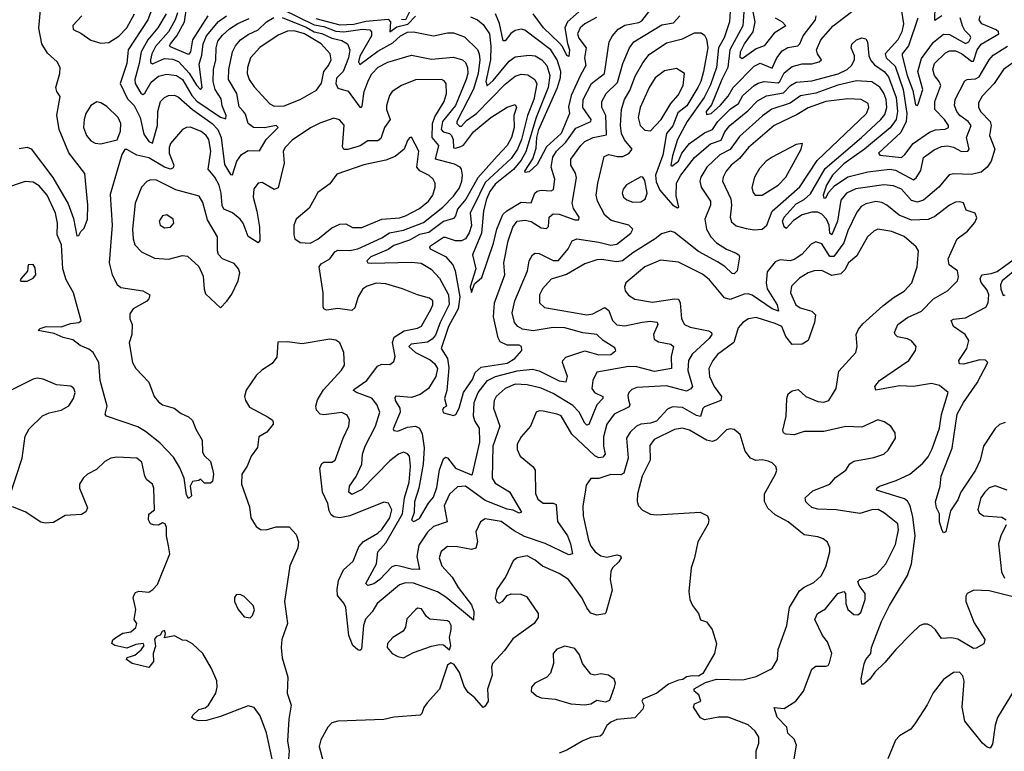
# Model space of a CAD drawing. Extents: x 1603745 to 1745082, y 385868 to 533966.
# Tile 536 of 646: x 1622708 to 1627650, y 507073 to 510746. Entities that reach past the tile are written whole.
import ezdxf

# ---------------------------------------------------------------- set-up
doc = ezdxf.new("R2010")
doc.units = 0

msp = doc.modelspace()

# ---------------------------------------------------------------- linework, layer by layer
at = {"layer": '0CON20XD'}
for points in [[(1626500.2, 510755), (1626534.6, 510735), (1626554.4, 510715), (1626495, 510678.2), (1626445, 510614), (1626405, 510600), (1626335, 510550), (1626325, 510556.2), (1626326.5, 510585), (1626345.9, 510625), (1626389.4, 510685), (1626399.9, 510735), (1626348.5, 510998.5)], [(1623385, 510834.4), (1623350.4, 510745), (1623251.8, 510595), (1623245.2, 510525), (1623211.3, 510425), (1623248.7, 510348.7), (1623283, 510315), (1623313.1, 510255), (1623331, 510171), (1623355, 510134.7), (1623374.4, 510125.6), (1623399.5, 510215), (1623400.5, 510285), (1623415, 510334.3), (1623435, 510355.4), (1623455, 510365.4), (1623485, 510366.1), (1623505, 510357.2), (1623574.5, 510294.5), (1623673.9, 510225), (1623702.3, 510195), (1623718.7, 510155), (1623735, 510019.4), (1623765, 509968.6), (1623775, 509966.2), (1623797.3, 510035), (1623821.2, 510068.8), (1623855, 510088.9), (1623912, 510088), (1623944.7, 510145), (1624005.4, 510205), (1623994.4, 510214.4), (1623937, 510203), (1623881.1, 510205), (1623854.7, 510225), (1623841.5, 510271.5), (1623830.8, 510285), (1623808.7, 510308.7), (1623797.5, 510375), (1623756.2, 510445), (1623757.7, 510495), (1623776.6, 510585), (1623790.6, 510615), (1623816.2, 510643.8), (1623855, 510672.1), (1623905, 510694.8), (1623946, 510735), (1623982.5, 510757.5)], [(1623652.7, 510765), (1623574.8, 510645), (1623565.2, 510585), (1623555, 510570.9), (1623465, 510609.7), (1623460, 510615), (1623464, 510625), (1623495.7, 510664.3), (1623535.1, 510734.9), (1623545.9, 510815)], [(1624675, 510806), (1624644.6, 510745.4), (1624625, 510746.2)], [(1625545, 510812.3), (1625457.6, 510735), (1625444, 510705), (1625457, 510627), (1625468.3, 510595), (1625465, 510561.2), (1625455, 510566.7), (1625431.9, 510611.9), (1625415, 510629.5), (1625337.4, 510705), (1625285.4, 510775)], [(1626276.3, 510815), (1626270.8, 510735), (1626243.9, 510655), (1626215.6, 510605), (1626206.3, 510506.3), (1626175, 510419.4), (1626144.2, 510355), (1626057.7, 510235), (1626010.3, 510145), (1625985, 510062.9), (1625975.7, 510015.7), (1625980.8, 510010.8), (1626014, 510035), (1626031.1, 510075), (1626069.7, 510125), (1626145, 510177.1), (1626185.9, 510194.1), (1626211.5, 510235), (1626275, 510297), (1626316.3, 510325), (1626337.1, 510365), (1626395, 510414.8), (1626415, 510427.6), (1626444.4, 510435.6), (1626515, 510429.5), (1626523.9, 510436.1), (1626545, 510478.6), (1626585, 510510.3), (1626635, 510523.8), (1626685, 510523.5), (1626721.4, 510535), (1626732.2, 510545), (1626712, 510575), (1626708.4, 510595), (1626730, 510645), (1626791.5, 510715), (1626884.1, 510785)], [(1627336.7, 510765), (1627301.1, 510741.1), (1627303.1, 510815)], [(1622705, 510098.6), (1622744.7, 510105.3), (1622765, 510096.8), (1622873.5, 509953.5), (1622951.4, 509821.4), (1622978.4, 509748.4), (1622995, 509660), (1623005, 509663.3), (1623015, 509683.3), (1623030.7, 509699.3), (1623048.6, 509745), (1623049.6, 509815), (1623034.5, 509974.5), (1622955, 510077.9), (1622906.1, 510195), (1622893.4, 510266.6), (1622910, 510360), (1622893.5, 510385), (1622889.1, 510405), (1622909.5, 510475), (1622910.6, 510505), (1622895.7, 510535), (1622847.7, 510577.7), (1622818.8, 510625), (1622803.7, 510703.7), (1622812.1, 510795)], [(1623019.4, 510765), (1622975, 510716.7), (1622976.4, 510696.4), (1623015, 510678), (1623065, 510642.9), (1623115, 510628.1)], [(1623115, 510628.1), (1623155, 510631.8), (1623205, 510662.7), (1623245.3, 510705), (1623283.6, 510775)], [(1623442.7, 510775), (1623400.2, 510705), (1623350.8, 510645), (1623316.5, 510585), (1623307.8, 510525), (1623286.1, 510445), (1623287.4, 510425), (1623315, 510376.2), (1623325, 510370), (1623335, 510376.4), (1623367.1, 510432.9), (1623405, 510461.6), (1623445, 510472), (1623495, 510466.4), (1623525, 510444.8), (1623572.2, 510365), (1623597.1, 510337.1), (1623715, 510256.1), (1623741.9, 510248.1), (1623744.7, 510265), (1623723.3, 510313.3), (1623718.4, 510348.4), (1623689, 510395), (1623679.3, 510435), (1623680, 510495), (1623692.6, 510545), (1623694.4, 510605), (1623702.6, 510637.4), (1623725, 510668.4), (1623760.7, 510699.3), (1623802.9, 510727.1), (1623859.1, 510750.9)], [(1623499.1, 510780.9), (1623488.8, 510745), (1623454.2, 510685), (1623389.3, 510610.7), (1623370.9, 510575), (1623363.7, 510545), (1623365, 510530), (1623375, 510524.3), (1623435, 510550.8), (1623475, 510547.4), (1623505, 510536.5), (1623557.7, 510477.7), (1623595, 510416.7), (1623615, 510394.6), (1623623.6, 510405), (1623608.1, 510521.9), (1623622.3, 510567.7), (1623628.5, 510625), (1623645.5, 510665), (1623705, 510736.3), (1623745.3, 510764.7)], [(1624025, 510799), (1624185, 510720.6), (1624235, 510711.9), (1624295, 510688.2), (1624335, 510684.3), (1624428.8, 510698.8), (1624466, 510695), (1624474.2, 510685), (1624473.9, 510665), (1624415, 510563.2), (1624407.9, 510535), (1624415, 510520.8), (1624505, 510587), (1624580.3, 510629.7), (1624619.4, 510665), (1624655, 510682.7), (1624685, 510684), (1624785.3, 510664.7), (1624855, 510680), (1624885, 510679.3), (1624940.4, 510660.4), (1625005, 510595.4), (1625014.5, 510574.5), (1625017.6, 510545), (1625009.8, 510475), (1624985, 510396.6), (1624902.5, 510235), (1624902.2, 510225), (1624915, 510211.8), (1624925, 510212), (1624951, 510239), (1625001.2, 510275), (1625145, 510421.8), (1625195, 510461.4), (1625225, 510472.5), (1625259.2, 510469.2), (1625293.8, 510445), (1625303.8, 510423.8), (1625288.1, 510345), (1625256.9, 510265), (1625226.2, 510145), (1625207.4, 510095), (1625175, 510048.9), (1625045, 509928.2), (1625015, 509870), (1624969.5, 509775), (1624975, 509712), (1624964.2, 509675.8), (1624945, 509645.4), (1624925, 509635.3), (1624895, 509635.6), (1624845, 509653.1), (1624835, 509651.6), (1624764.4, 509605), (1624768.1, 509595), (1624845, 509557.6), (1624882.5, 509515), (1624893.9, 509485), (1624917.6, 509355), (1624909.3, 509295), (1624859.6, 509205), (1624823.2, 509095), (1624855.1, 509045.1), (1624861.8, 508998.2), (1624851.3, 508885), (1624840, 508845), (1624850, 508805), (1624835, 508797.5), (1624830, 508785), (1624835, 508772.5), (1624885, 508759.2), (1624896.3, 508763.7), (1624914.2, 508795.8), (1624935.9, 508875), (1624980.3, 508940.3), (1624993.7, 508975), (1625025, 509002), (1625155, 509021.9), (1625193.9, 509045), (1625229.1, 509085), (1625226.7, 509105), (1625215, 509111.8), (1625155, 509112.7), (1625119.3, 509129.3), (1625109, 509149), (1625086.7, 509255), (1625090.7, 509325), (1625143.2, 509465), (1625138.8, 509525), (1625159.8, 509635), (1625182.4, 509705), (1625205.7, 509734.3), (1625245, 509739.5), (1625275, 509732.1), (1625325, 509700.2), (1625352.9, 509697.1), (1625361.9, 509708.1), (1625365.3, 509754.7), (1625385, 509770.9), (1625415, 509768.9), (1625495, 509741.8), (1625515, 509741.4), (1625515.9, 509755), (1625488, 509798), (1625480.7, 509825), (1625502.4, 509952.4), (1625497.8, 509975), (1625473.9, 510015), (1625474.1, 510045), (1625523.7, 510115), (1625545, 510134.7), (1625586.2, 510153.8), (1625652.9, 510167.1), (1625649.6, 510265), (1625630, 510305), (1625630.3, 510335), (1625651.2, 510375), (1625708.8, 510431.2), (1625735.2, 510525), (1625769.2, 510605), (1625790.4, 510635), (1625930.5, 510719.5), (1625989.4, 510730.6), (1626021.1, 510765)], [(1624025, 510757), (1624145, 510708.9), (1624185, 510685.1), (1624225, 510677.1), (1624275, 510652.4), (1624325, 510642), (1624353.1, 510625), (1624364.1, 510595), (1624358.5, 510555), (1624332.1, 510485), (1624297.3, 510452.7), (1624295.1, 510425.1), (1624305, 510402.5), (1624356.6, 510386.6), (1624415, 510306.5), (1624424.2, 510305.8), (1624427.4, 510312.6), (1624436.9, 510385), (1624457.9, 510442.1), (1624476.1, 510473.9), (1624506.7, 510506.7), (1624555, 510532.5), (1624675, 510568), (1624775, 510547.4), (1624885, 510558.2), (1624930.4, 510545), (1624945, 510530.4), (1624955.6, 510505), (1624956.7, 510475), (1624949.6, 510445), (1624895.1, 510315), (1624829.6, 510235), (1624822.7, 510195), (1624833.1, 510183.1), (1624864.6, 510174.6), (1624876, 510165), (1624883.9, 510145), (1624885, 510103.2), (1624895, 510100.4), (1624921.4, 510108.6), (1624935, 510116.3), (1624985, 510183.5), (1625072.7, 510255), (1625155, 510306.1), (1625195, 510320), (1625201.5, 510305), (1625188.4, 510265), (1625190.2, 510205), (1625177.1, 510155), (1625155, 510113.6), (1625105, 510061.5), (1625007.8, 509952.2), (1624948, 509845), (1624904.8, 509795), (1624895, 509761.1), (1624885, 509748.4), (1624835, 509732.7), (1624761.7, 509678.3), (1624715, 509666.8), (1624665, 509638.6), (1624585, 509612.4), (1624557.3, 509592.7), (1624470.9, 509555), (1624450.6, 509535), (1624455.7, 509525.7), (1624473.6, 509523.6), (1624675, 509528.1), (1624722.9, 509522.9), (1624773.9, 509493.9), (1624815, 509447.9), (1624860.9, 509365), (1624863.1, 509316.9), (1624817.8, 509225), (1624795, 509162.5), (1624778.5, 509141.5), (1624755, 509127.8), (1624673.4, 509116.6), (1624661.1, 509105), (1624694.1, 509075), (1624768.2, 509038.2), (1624790.6, 509020.6), (1624804.8, 508995), (1624795.8, 508955), (1624759.3, 508895), (1624717.9, 508865), (1624675, 508849.3), (1624595, 508855.3), (1624590, 508850), (1624591.8, 508835), (1624615.8, 508795.8), (1624617.5, 508775), (1624582, 508692), (1624585, 508682.9), (1624605, 508680.7), (1624655, 508699.6), (1624695, 508704.7), (1624715.2, 508695.2), (1624727.2, 508667.2), (1624737.2, 508597.2), (1624732.8, 508515), (1624710.9, 508395), (1624690.2, 508325), (1624688.2, 508271.8), (1624675, 508233.3), (1624686.1, 508226.1), (1624715, 508241.9), (1624760.6, 508319.4), (1624785, 508349.2), (1624801.9, 508398.1), (1624815, 508485.6), (1624835, 508541.2), (1624845, 508550), (1624855, 508546), (1624895, 508494.3), (1624975, 508461.5), (1624980, 508465), (1625017.2, 508625), (1625016, 508695), (1624992.2, 508732.2), (1624985.6, 508755), (1624989.6, 508825), (1625008.3, 508875), (1625055.7, 508934.3), (1625095.8, 508954.2), (1625205, 508983.1), (1625282.1, 508992.1), (1625315, 508983.9), (1625415, 508933.1), (1625451.4, 508928.6), (1625457.8, 508955), (1625433.3, 509025), (1625434.7, 509035.3), (1625449, 509051), (1625545, 509083), (1625615, 509063), (1625675, 509064.8), (1625700, 509085), (1625695, 509099.2), (1625636.1, 509136.1), (1625605, 509165.3), (1625535, 509173.6), (1625445, 509199.6), (1625385, 509201.5), (1625285, 509183.7), (1625231.8, 509191.8), (1625207.9, 509205), (1625191.6, 509225), (1625180.6, 509275), (1625193.1, 509335), (1625256.5, 509485), (1625265.4, 509535), (1625281.1, 509565), (1625295, 509573.1), (1625315, 509572.7), (1625385, 509537.7), (1625412.3, 509537.7), (1625461.6, 509595), (1625480.9, 509635), (1625504.3, 509645.7), (1625615, 509629.8), (1625675, 509613.8), (1625705, 509619.3), (1625775.5, 509675), (1625786.1, 509695), (1625765, 509713.6), (1625677.6, 509737.6)], [(1624195, 510752.3), (1624315, 510719.4), (1624385, 510723.9), (1624445, 510739.1), (1624557.8, 510747.8), (1624569.3, 510735), (1624565, 510684.8), (1624600.7, 510709.3), (1624656.2, 510723.8), (1624695, 510763.8)], [(1624970.6, 510760.6), (1625005, 510745.2), (1625035, 510721.3), (1625065.4, 510675.4), (1625073.3, 510613.3), (1625070.2, 510545), (1625047.8, 510435), (1625054.2, 510414.2), (1625085, 510441), (1625165, 510538.2), (1625195, 510559.7), (1625265, 510568), (1625295, 510563.9), (1625328, 510545), (1625354.3, 510515), (1625369.5, 510465), (1625360.8, 510405), (1625299.6, 510255), (1625248.2, 510081.8), (1625225, 510040.5), (1625186.3, 509993.7), (1625095, 509919.8), (1625067.4, 509882.6), (1625051.1, 509845), (1625035.6, 509785.6), (1625025.3, 509674.7), (1624981.5, 509565), (1624997.5, 509495), (1624968.5, 509405), (1624975, 509376), (1624990.2, 509419.8), (1625027.8, 509452.2), (1625086.6, 509623.4), (1625102.3, 509695), (1625132.8, 509767.2), (1625153.6, 509786.4), (1625225, 509830), (1625275, 509827.1), (1625294.2, 509875), (1625305.6, 509884.4), (1625325, 509890), (1625375, 509886.1), (1625386.7, 509893.3), (1625394.8, 509945), (1625375.9, 510005), (1625384.5, 510055), (1625402.1, 510085), (1625448.8, 510131.2), (1625499.4, 510200.6), (1625575.3, 510235), (1625577.1, 510245), (1625534, 510305), (1625537, 510345), (1625577.9, 510425), (1625642.7, 510475), (1625666.5, 510635), (1625682.7, 510665), (1625712.1, 510697.9), (1625745, 510718.1), (1625815, 510731), (1625830.3, 510739.7), (1625866, 510785)], [(1625603.4, 510756.6), (1625545, 510725.6), (1625520.5, 510705), (1625508.2, 510675), (1625515, 510652.9), (1625551.4, 510605), (1625543, 510555), (1625550.2, 510515), (1625522.1, 510467.9), (1625476.1, 510365), (1625461.8, 510308.2), (1625467.3, 510275), (1625425.2, 510175), (1625352, 510108), (1625305, 510019.5), (1625265, 509982.5), (1625245, 509978.8), (1625243.3, 509985), (1625282.8, 510047.2), (1625299.8, 510100.2), (1625303.1, 510155), (1625314.1, 510195), (1625407.4, 510405), (1625422.6, 510455), (1625424.1, 510485), (1625405.1, 510545), (1625374.1, 510595), (1625243, 510693), (1625225, 510698.4), (1625195, 510691.1), (1625173.8, 510676.2), (1625145, 510640.4), (1625135, 510639.4), (1625116, 510726), (1625096.9, 510775)], [(1626342.8, 510785), (1626337.3, 510715), (1626272.7, 510595), (1626263, 510505), (1626232.1, 510445), (1626181.3, 510318.7), (1626154.3, 510285), (1626155, 510270.6), (1626178.2, 510275), (1626225, 510316.6), (1626265, 510361.4), (1626289.5, 510405), (1626395, 510513), (1626425, 510526.9), (1626485, 510502.1), (1626508, 510555), (1626535, 510589.3), (1626563.7, 510606.3), (1626613.3, 510615), (1626623.8, 510625), (1626641.3, 510665), (1626701.8, 510745), (1626706.5, 510765)], [(1627135, 510788.6), (1627145.2, 510725), (1627136.2, 510685), (1627115.1, 510644.9), (1627051.7, 510575), (1627057.7, 510555), (1627102, 510512), (1627143.3, 510395), (1627161.5, 510275), (1627157.8, 510235), (1627131, 510179), (1627018.6, 510075), (1627025.7, 510065.7), (1627135, 510054.7), (1627151.6, 510068.4), (1627192.4, 510125), (1627275, 510180.4), (1627305, 510193.5), (1627354, 510196), (1627370, 510205), (1627369.6, 510215), (1627350.2, 510245), (1627302.3, 510295), (1627301.9, 510335), (1627331.1, 510415), (1627324.2, 510435), (1627300, 510465), (1627292.4, 510495), (1627300.5, 510525), (1627355, 510580), (1627375, 510589.8), (1627405, 510589.6), (1627435, 510575.8), (1627485, 510537.4), (1627495, 510538.2), (1627515, 510593.9), (1627535, 510623.2), (1627622.9, 510675), (1627621.1, 510685), (1627609.4, 510695), (1627537.1, 510725), (1627524.7, 510745), (1627528.7, 510765)], [(1627216.3, 510753.7), (1627169.5, 510615), (1627138.4, 510575), (1627137.3, 510565), (1627162.5, 510465), (1627190.5, 510390.5), (1627205, 510318.6), (1627215, 510315.7), (1627218.4, 510321.6), (1627241.9, 510395), (1627216.8, 510485), (1627235, 510551.2), (1627295, 510633.2), (1627345, 510673), (1627375, 510672), (1627455, 510626.8), (1627472.3, 510635), (1627481.9, 510655), (1627479.4, 510665), (1627452.1, 510692.1), (1627440, 510715), (1627428.9, 510755)], [(1623985, 510311.2), (1624035, 510312.9), (1624115.2, 510344.8), (1624198.1, 510391.9), (1624222.1, 510427.9), (1624234.8, 510485), (1624258.4, 510515), (1624271.1, 510545), (1624265.3, 510575), (1624220.7, 510625), (1624137.4, 510675), (1624085, 510689.8), (1624051.9, 510688.1), (1624005, 510667.5), (1623913.1, 510606.9), (1623866.4, 510553.6), (1623851.2, 510505), (1623849.7, 510475), (1623858.8, 510445), (1623885, 510408.5), (1623963.5, 510323.5), (1623985, 510311.2)], [(1625677.6, 509737.6), (1625645, 509764.4), (1625607.5, 509835), (1625601.6, 509865), (1625609.3, 509925), (1625641.5, 510058.5), (1625665, 510068.8), (1625708.3, 510058.3), (1625735, 510058.8), (1625765, 510074.2), (1625782.2, 510095), (1625743.3, 510143.3), (1625729, 510175), (1625723.2, 510215), (1625728.1, 510295), (1625744.2, 510345), (1625769.9, 510390.1), (1625797.7, 510462.3), (1625835, 510528.8), (1625868.2, 510571.8), (1625955, 510630.3), (1626035, 510649.2), (1626095, 510680.4), (1626129.4, 510679.4), (1626145, 510667.5), (1626155, 510648), (1626161.3, 510605), (1626139.7, 510485), (1626126.4, 510435), (1626111.4, 510405), (1626056.1, 510313.9), (1626011.5, 510278.5), (1625986.4, 510213.6), (1625953.8, 510175), (1625935.9, 510065), (1625899.6, 509965), (1625901.9, 509931.9), (1625920.4, 509890.4), (1625985, 509816.2), (1626009.4, 509800.6), (1626015.7, 509805), (1626002.4, 509862.4), (1626005.2, 509925), (1626026.5, 509965), (1626095, 510054.2), (1626175, 510122.9), (1626228.7, 510141.3), (1626247, 510183), (1626273.3, 510215), (1626362.3, 510287.7), (1626411, 510339), (1626457.1, 510362.9), (1626541.6, 510378.4), (1626576.8, 510415), (1626605, 510432), (1626685, 510439), (1626816.4, 510473.6), (1626861.1, 510495), (1626882.7, 510515), (1626898.2, 510545), (1626898.1, 510565), (1626881.4, 510605), (1626885, 510623.3), (1626908.8, 510645), (1626935, 510654.2), (1626955, 510648.8), (1626964, 510635), (1626970.9, 510565), (1626980.6, 510540.6), (1626999.3, 510519.3), (1627047.6, 510485), (1627068.3, 510458.3), (1627107, 510355), (1627113.9, 510285), (1627107.3, 510245), (1627076.7, 510203.3), (1626948.9, 510095), (1626845, 510022.9), (1626787.5, 509965), (1626757.3, 509915), (1626741.2, 509865), (1626745, 509849.4), (1626755, 509851.4), (1626769.4, 509880.6), (1626798.2, 509911.8), (1626865, 509957.4), (1626965, 509982.8), (1627075, 509995.9), (1627105, 509990), (1627195, 509942.7), (1627208.5, 509951.5), (1627231.7, 509988.3), (1627245.6, 510054.4), (1627297.9, 510092.1), (1627335, 510109.3), (1627365, 510113.1), (1627395, 510105.5), (1627435, 510084.4), (1627467.5, 510085), (1627474.7, 510095.3), (1627461.1, 510155), (1627484.3, 510215), (1627468.2, 510235), (1627426.5, 510265), (1627411.8, 510285), (1627401.2, 510315), (1627404.1, 510345.9), (1627451.5, 510438.5), (1627464.6, 510445.4), (1627505, 510449), (1627525, 510458.8), (1627573.7, 510545), (1627595, 510568.4), (1627666.5, 510613.5)], [(1627705, 510537.9), (1627646.3, 510495), (1627599.5, 510425), (1627539, 510361), (1627521.4, 510328.6), (1627521.2, 510305), (1627532.4, 510282.4), (1627580, 510235), (1627584.1, 510215), (1627576.2, 510165), (1627602.9, 510095), (1627585, 510035.5), (1627563.8, 510005), (1627535, 509980), (1627485, 509968), (1627395, 509971.2), (1627373.3, 509966.7), (1627321.5, 509905), (1627245, 509839.6), (1627215, 509830.3), (1627185, 509838.4), (1627134.6, 509894.6), (1627095, 509912.5), (1627045, 509917.3), (1626905, 509896.5), (1626858.8, 509875), (1626829.9, 509840.1), (1626812.5, 509735), (1626785, 509665.6), (1626774.4, 509675), (1626770.7, 509715), (1626757.6, 509745), (1626735, 509770.2), (1626715, 509780.2), (1626685, 509779.6), (1626635, 509766.3), (1626592.2, 509737.8), (1626555, 509696.9), (1626545, 509705.6), (1626537.1, 509735), (1626545.3, 509755), (1626605, 509821.6), (1626645, 509844), (1626677.8, 509872.2), (1626751.5, 509998.5), (1626933.9, 510155), (1627031.4, 510245), (1627050.1, 510269.9), (1627060.5, 510305), (1627057.2, 510345), (1627046.4, 510376.4), (1627025, 510406.9), (1626985, 510433.8), (1626908.6, 510438.6), (1626815, 510417.4), (1626705, 510377.5), (1626627, 510363), (1626575, 510326.2), (1626483.8, 510296.2), (1626437, 510263), (1626320.7, 510159.3), (1626275, 510094), (1626222.7, 510067.3), (1626156.8, 510005), (1626127.6, 509955), (1626122.5, 509935), (1626129.2, 509905), (1626174.7, 509834.7), (1626174.7, 509815), (1626147.8, 509745), (1626155.3, 509695), (1626177.8, 509655), (1626205, 509625.9), (1626255, 509593.4), (1626305, 509574.5), (1626318.1, 509565), (1626320.9, 509555), (1626309.2, 509485), (1626295, 509470.6), (1626285, 509471.1), (1626247.1, 509507.1), (1626210.2, 509530.2), (1626115, 509581.7), (1625995, 509677.1), (1625975, 509684.4), (1625928.7, 509671.3), (1625897.9, 509645), (1625785.4, 509575), (1625734.2, 509535.8), (1625705, 509530), (1625628.1, 509541.9), (1625605, 509540.3), (1625545, 509520.3), (1625453, 509467), (1625375, 509442.5), (1625332.3, 509395), (1625316.7, 509365), (1625316.5, 509325), (1625341.3, 509301.3), (1625555, 509264.1), (1625585, 509268.7), (1625645, 509301.1), (1625665, 509285.5), (1625683.3, 509235), (1625705, 509213.6), (1625745, 509208.4), (1625833.1, 509226.9), (1625872.8, 509232.8), (1625907.3, 509227.3), (1625910.9, 509215), (1625888.7, 509165), (1625892.6, 509142.6), (1625915, 509128.7), (1625977, 509117), (1625990, 509105), (1625977.7, 509055), (1625980, 508995), (1625895, 508979), (1625805, 509002.6), (1625765.6, 509004.4), (1625605, 508976.9), (1625584.5, 508935), (1625579.1, 508895), (1625593.5, 508875), (1625634.5, 508855), (1625634.6, 508845), (1625605, 508811.8), (1625565, 508714.2), (1625555, 508710.8), (1625545, 508721.1), (1625515.6, 508775), (1625485, 508810), (1625385, 508870.2), (1625325, 508895.6), (1625255, 508913.3), (1625195, 508916), (1625145, 508894.7), (1625099.6, 508855), (1625088.9, 508835), (1625085.4, 508795), (1625117.7, 508705), (1625083.2, 508605), (1625079.3, 508445), (1625095, 508419.6), (1625165.8, 508375.8), (1625226.6, 508273.4), (1625215, 508268.1), (1625185, 508283.6), (1625155, 508288.6), (1625045, 508331.6), (1624945, 508404.7), (1624905, 508401.1), (1624865, 508364.6), (1624839.2, 508305), (1624853.3, 508225), (1624785, 508202.4), (1624755, 508172.7), (1624711.7, 508108.3), (1624700.7, 508050.7), (1624714.2, 507985.8), (1624673.1, 507986.9), (1624615, 508002.1), (1624595, 508005.6), (1624575, 507998.8), (1624515, 507936.5), (1624485, 507914.7), (1624455, 507906), (1624446, 507915), (1624498.1, 508015), (1624506.1, 508075), (1624545, 508120.4), (1624629.3, 508265), (1624638.7, 508345), (1624662.6, 508425), (1624670, 508505), (1624664.4, 508555), (1624655, 508566.9), (1624635, 508574.4), (1624609.2, 508565), (1624565, 508530.8), (1624425, 508387.2), (1624375, 508363.1), (1624359.5, 508375), (1624363.1, 508405), (1624396.7, 508453.3), (1624424.8, 508515), (1624428.3, 508565), (1624441.1, 508605), (1624494.3, 508705), (1624515.4, 508775), (1624501.2, 508815), (1624475, 508846.1), (1624398, 508875), (1624383.1, 508885), (1624385, 508890), (1624449.7, 508935), (1624503, 509007), (1624525, 509016), (1624565, 509015.6), (1624585, 509030), (1624593.2, 509055), (1624578.7, 509125), (1624587.9, 509152.1), (1624636.8, 509183.2), (1624705, 509197.6), (1624725, 509207.3), (1624774, 509295), (1624781.8, 509315), (1624780.9, 509335), (1624765, 509348.5), (1624704, 509364), (1624630, 509395), (1624545, 509420), (1624496.9, 509423.1), (1624451.1, 509408.9), (1624430, 509395), (1624406.2, 509355), (1624390, 509300), (1624375, 509285.5), (1624305, 509295.3), (1624247.8, 509287.8), (1624234.6, 509294.6), (1624230.5, 509305), (1624230.9, 509375), (1624210.3, 509505), (1624220.5, 509519.5), (1624264.3, 509545.7), (1624289.5, 509580.5), (1624305, 509588.4), (1624365, 509587.4), (1624405.6, 509595), (1624525, 509651.3), (1624563.4, 509676.6), (1624635, 509689.1), (1624735, 509728.1), (1624831.2, 509805), (1624885, 509859.4), (1624915, 509902.1), (1624927.6, 509935), (1624930, 509965), (1624925.6, 509995), (1624918.1, 510005), (1624889.8, 510019.8), (1624795.3, 510045.3), (1624811, 510115), (1624777.6, 510155), (1624780.3, 510225), (1624791.1, 510258.9), (1624839.2, 510335), (1624850.5, 510375), (1624847.9, 510425), (1624839.1, 510439.1), (1624825, 510446.2)], [(1625875, 510187.8), (1625928.1, 510245), (1625975.6, 510324.4), (1626012.9, 510367.1), (1626038.2, 510415), (1626045.4, 510475.4), (1626005, 510500), (1625945, 510489.6), (1625896.9, 510453.1), (1625867.6, 510405), (1625822.6, 510305), (1625812.4, 510255), (1625822.5, 510215), (1625845, 510191.1), (1625875, 510187.8)], [(1624825, 510446.2), (1624695, 510444), (1624624.8, 510415.2), (1624578.2, 510385), (1624563.8, 510365), (1624548.9, 510315), (1624549.7, 510295), (1624567.3, 510245), (1624539.2, 510205), (1624520.5, 510149.5), (1624505, 510137.1), (1624455, 510137.1), (1624417.5, 510112.5), (1624355, 510094.4), (1624334, 510094), (1624327.3, 510107.3), (1624335.9, 510215.9), (1624312.6, 510242.6), (1624285, 510251.1), (1624215, 510226.4), (1624167.7, 510202.3), (1624075, 510140.9), (1624040, 510105), (1624029.6, 510085), (1624034.7, 510025), (1624005, 509902), (1623985, 509893.3), (1623925, 509929.1), (1623905, 509924.4), (1623882.8, 509897.2), (1623878.9, 509855), (1623898.7, 509785), (1623910.8, 509705), (1623912.7, 509637.3), (1623905, 509626), (1623855, 509658.1), (1623828.9, 509725), (1623814.1, 509744.1), (1623775, 509776.8), (1623732.7, 509795), (1623723.5, 509813.5), (1623719, 509875), (1623708.1, 509915), (1623686.8, 509955), (1623653.8, 509995), (1623666.8, 510085), (1623656.9, 510145), (1623644.1, 510165), (1623618.8, 510185), (1623564.6, 510205.4), (1623545, 510204.6), (1623525, 510194.5), (1623465.2, 510124.8), (1623458.1, 510105), (1623457.7, 510075), (1623480.9, 510015), (1623477.3, 510002.7), (1623465, 509995.3), (1623435, 510004.8), (1623355, 510053), (1623295.8, 510065.8), (1623245, 510093.8), (1623235, 510093.3), (1623220.7, 510069.3), (1623162.4, 509867.6), (1623171.9, 509715), (1623156.8, 509525), (1623171.8, 509465), (1623197.3, 509417.3), (1623215, 509400.9), (1623325, 509384.3), (1623360, 509365), (1623355.8, 509345), (1623346.4, 509333.6), (1623277.5, 509295), (1623260, 509270), (1623260, 509245), (1623271.9, 509215), (1623270.5, 509165), (1623256.4, 509123.6), (1623273.2, 509025), (1623290.8, 508995), (1623355, 508925.6), (1623382, 508855), (1623405, 508827.1), (1623425, 508812.3), (1623483.8, 508795), (1623518.8, 508768.8), (1623555, 508752), (1623575, 508733.8), (1623591.1, 508691.1), (1623624, 508635), (1623626, 508575), (1623635.9, 508555.9), (1623665, 508527.5), (1623675, 508490), (1623680, 508465), (1623675, 508427.5), (1623665, 508420), (1623635, 508420), (1623615, 508440), (1623607, 508433), (1623575, 508427.5), (1623563.3, 508405), (1623570, 508355), (1623555, 508342.5), (1623545, 508360), (1623532.5, 508445), (1623510.3, 508500.3), (1623480.3, 508550.3), (1623411.2, 508621.2), (1623338.9, 508678.9), (1623301.3, 508701.3), (1623142.5, 508755), (1623136.7, 508765), (1623146.9, 508805), (1623111.6, 508935), (1623104.3, 509025), (1623076.8, 509075), (1623055, 509091.5), (1623010.9, 509110.9), (1622975, 509139.6), (1622925, 509150.5), (1622881.2, 509171.2), (1622800, 509185), (1622810, 509195), (1622840, 509205), (1622915, 509203.8), (1622965, 509220.5), (1623004.4, 509225.6), (1623015.5, 509234.5), (1622977.1, 509375), (1622940.6, 509440.6), (1622924.3, 509495), (1622916.9, 509615), (1622896.2, 509665), (1622896.9, 509725), (1622886.9, 509775), (1622845, 509864.4), (1622805, 509912.1), (1622775, 509930), (1622735, 509933.8), (1622621.9, 509895)], [(1623115, 510123.3), (1623196.6, 510143.4), (1623213.7, 510186.3), (1623215.6, 510225), (1623202.2, 510255), (1623145, 510309.2), (1623115, 510329.2), (1623095, 510332.9), (1623064.6, 510315.4), (1623039.5, 510275), (1623030.4, 510245), (1623028.2, 510205), (1623042.7, 510165), (1623065, 510136.9), (1623085.9, 510125.9), (1623115, 510123.3)], [(1626395, 509690.4), (1626435, 509693.8), (1626458.5, 509715), (1626484.7, 509785.3), (1626623.8, 509906.2), (1626710.8, 510039.2), (1626957.8, 510275), (1626970.9, 510305), (1626967.7, 510325), (1626931.2, 510345), (1626865, 510349.2), (1626755.2, 510335.2), (1626665, 510303.2), (1626610.8, 510269.2), (1626495.3, 510215), (1626365.6, 510104.4), (1626321.4, 510048.6), (1626278.8, 510015), (1626254.7, 509985), (1626238.4, 509955), (1626236, 509935), (1626276.8, 509846.8), (1626280.5, 509815), (1626274, 509755), (1626280.5, 509730.5), (1626305, 509711.1), (1626355, 509697.5), (1626395, 509690.4)], [(1624165, 509623.8), (1624205, 509643.8), (1624275, 509700.8), (1624315, 509719.6), (1624345, 509720.3), (1624377.6, 509702.4), (1624425, 509702.5), (1624525.2, 509744.8), (1624615, 509750.5), (1624645, 509761.3), (1624715, 509797.6), (1624760.3, 509835), (1624782, 509865), (1624792.7, 509905), (1624792.9, 509925), (1624783.2, 509945), (1624762.9, 509962.9), (1624716.7, 509986.7), (1624701.9, 510005), (1624710.8, 510085), (1624675, 510156), (1624665, 510153.3), (1624655, 510140), (1624638.1, 510095), (1624591.7, 510058.3), (1624545, 510040), (1624435, 510016.7), (1624300.4, 509969.6), (1624265, 509922.5), (1624205, 509878.1), (1624186.5, 509845), (1624160.2, 509799.8), (1624095.7, 509745), (1624084.4, 509715), (1624082.9, 509665), (1624088.8, 509645), (1624115, 509627.5), (1624165, 509623.8)], [(1626435, 509864.6), (1626515, 509914.6), (1626552.9, 509955), (1626631.4, 510095), (1626637.5, 510125), (1626605, 510120), (1626485, 510056.4), (1626454.4, 510035), (1626421.9, 509998.1), (1626395.6, 509955), (1626383.6, 509903.6), (1626388.9, 509878.9), (1626400, 509865), (1626435, 509864.6)], [(1623715, 509300), (1623747.9, 509332.1), (1623772.1, 509367.9), (1623804.2, 509435), (1623812, 509475), (1623806, 509495), (1623785, 509521.2), (1623725.5, 509545.5), (1623705, 509566.7), (1623700, 509585), (1623700.8, 509655), (1623650.7, 509740.7), (1623627.4, 509827.4), (1623609.2, 509859.2), (1623491.5, 509891.5), (1623395, 509939.7), (1623365, 509942.5), (1623345, 509933.8), (1623318.5, 509905), (1623287.8, 509825), (1623274.2, 509694.2), (1623276.4, 509646.4), (1623286.3, 509616.3), (1623319.7, 509579.7), (1623385, 509549.3), (1623455, 509543.4), (1623525, 509562.3), (1623549.3, 509559.3), (1623606.4, 509506.4), (1623628.3, 509458.3), (1623633, 509393), (1623640.3, 509370.3), (1623715, 509300)], [(1625785, 509830.4), (1625825, 509831.8), (1625847.3, 509845), (1625858.1, 509875), (1625845, 509939.2), (1625835, 509955.6), (1625825, 509957.5), (1625753, 509917), (1625736.9, 509895), (1625731.8, 509875), (1625738.5, 509855), (1625755, 509841.5), (1625785, 509830.4)], [(1627695, 507848.1), (1627575, 507878.6), (1627497.2, 507882.8), (1627463.8, 507865), (1627457.5, 507852.5), (1627458.1, 507825), (1627498.3, 507718.3), (1627553.1, 507635), (1627547.6, 507612.4), (1627509.5, 507590.5), (1627495, 507589.2), (1627417, 507637), (1627385, 507642.2), (1627335, 507639.2), (1627305, 507683.1), (1627285, 507701.5), (1627265, 507711.5), (1627245, 507711.5), (1627225, 507702.5), (1627183.8, 507665), (1627105.4, 507585), (1627051.2, 507518.8), (1626999.8, 507470.2), (1626975, 507436), (1626945, 507410), (1626935, 507410), (1626932.3, 507437.7), (1626947.7, 507512.3), (1626955.9, 507534.1), (1626980, 507565), (1626984.2, 507595), (1627034.3, 507725), (1627074.8, 507805.2), (1627164, 507956), (1627184.8, 508015.2), (1627202.7, 508155), (1627191, 508251), (1627177.5, 508305), (1627165, 508328.8), (1627150.2, 508340.2), (1627008, 508385), (1627010.8, 508395), (1627024, 508405), (1627106.9, 508433.1), (1627175.4, 508465), (1627241, 508519), (1627268.3, 508551.7), (1627289, 508591), (1627324.5, 508695), (1627335.5, 508764.5), (1627368.9, 508875), (1627325, 508910), (1627285, 508920.4), (1627195, 508904.7), (1627125, 508908.6), (1627005.7, 508885.7), (1627000.5, 508905), (1627024.5, 508935), (1627171.1, 509035), (1627204.3, 509085), (1627207.5, 509105), (1627185, 509134.2), (1627164.5, 509144.5), (1627115, 509154.6), (1627101.9, 509165), (1627100, 509175), (1627116.2, 509215), (1627165, 509251.6), (1627235, 509283.2), (1627294.6, 509345), (1627364.6, 509385), (1627415, 509434.3), (1627421.1, 509455), (1627415.4, 509485), (1627374.4, 509515), (1627369.2, 509545), (1627414.5, 509645), (1627465.8, 509685), (1627501.7, 509728.3), (1627511.7, 509751.7), (1627504.2, 509774.2), (1627459.7, 509789.7), (1627446.2, 509826.2), (1627425, 509831.5), (1627405, 509829.1), (1627375.8, 509815), (1627302.5, 509757.5), (1627267.5, 509742.5), (1627185, 509739.5), (1627121.8, 509765), (1627060.5, 509815), (1627035, 509828.1), (1627005, 509832.4), (1626955, 509820.8), (1626932.6, 509807.4), (1626910.5, 509779.5), (1626864.8, 509685.2), (1626844, 509626), (1626795, 509556.3), (1626775, 509557.6), (1626735, 509620), (1626705, 509631.2), (1626680.8, 509619.2), (1626633.7, 509566.3), (1626595, 509541.2), (1626575, 509535.7), (1626525, 509540.8), (1626500.1, 509529.9), (1626460, 509480), (1626454.3, 509425), (1626460.6, 509395), (1626509.4, 509315), (1626517.6, 509282.4), (1626485, 509294.8), (1626385, 509362.4), (1626365, 509370), (1626345, 509368.2), (1626275, 509342), (1626245, 509349.2), (1626170.1, 509440.1), (1626135, 509467.9), (1626095, 509487.9), (1626015, 509528.7), (1625925, 509538.1), (1625845, 509504.7), (1625750, 509425), (1625743.1, 509405), (1625746.9, 509385), (1625763.3, 509363.3), (1625795, 509343.6), (1625885, 509328.2), (1625995.4, 509345.4), (1626015, 509343.3), (1626023.7, 509323.7), (1626029.7, 509245), (1626044.5, 509215), (1626072.7, 509202.7), (1626165, 509183.2), (1626180, 509175), (1626181.8, 509165), (1626168, 509145), (1626083.6, 509066.4), (1626065.2, 509035), (1626061.7, 508985), (1626084.7, 508905.3), (1626076.4, 508893.6), (1626055, 508881.6), (1625955, 508908.1), (1625805, 508899.1), (1625780.7, 508889.3), (1625765.3, 508874.7), (1625760.8, 508859.2), (1625764, 508836)], [(1623435, 509700.6), (1623465, 509704.3), (1623482, 509725), (1623478.8, 509745), (1623445.5, 509765.5), (1623425, 509761.9), (1623407.5, 509735), (1623411.9, 509715), (1623435, 509700.6)], [(1626595.4, 507035), (1626606.7, 507105), (1626595.2, 507135.2), (1626564.5, 507165), (1626558.6, 507195), (1626510.9, 507245), (1626495, 507292.5), (1626545, 507288.5), (1626604, 507325), (1626643.1, 507375), (1626685, 507486.2), (1626705, 507500), (1626755, 507500), (1626765.7, 507504.3), (1626772.7, 507517.3), (1626784.3, 507565), (1626763.1, 507623.1), (1626737.5, 507655), (1626700, 507735), (1626713.1, 507765), (1626752.1, 507787.9), (1626814.4, 507865), (1626845, 507876), (1626852.5, 507865), (1626855.5, 507815), (1626864.5, 507785), (1626895, 507759.4), (1626915, 507758.6), (1626929.8, 507770.2), (1626952.2, 507835), (1626951.1, 507865), (1626921.4, 507905), (1626915.7, 507925), (1626924.6, 507935.4), (1626973.2, 507946.8), (1627010, 507965), (1627055, 508014.3), (1627105, 508111.2), (1627119.3, 508185), (1627115.4, 508215), (1627049.1, 508269.1), (1627016.4, 508286.4), (1626985, 508285.9), (1626925, 508267.2), (1626805.6, 508285.6), (1626715, 508288), (1626685, 508297.8), (1626665, 508313.1), (1626654.4, 508325), (1626650, 508345), (1626689.5, 508380.5), (1626774.4, 508415), (1626802.3, 508447.7), (1626854.3, 508485), (1626875, 508515.8), (1626895, 508530), (1626995, 508548.1), (1627046.2, 508565), (1627067.5, 508585), (1627103.8, 508645), (1627101.7, 508671.7), (1627081.2, 508705), (1627047.2, 508727.2), (1627015, 508737.5), (1626935, 508700), (1626855, 508704.6), (1626745, 508678.9), (1626645, 508678.5), (1626595, 508661.8), (1626553.3, 508665), (1626542.1, 508672.1), (1626538.5, 508685), (1626556, 508755), (1626558.5, 508845), (1626565, 508867.5), (1626585, 508882.9), (1626615, 508889.2), (1626653.8, 508855), (1626715, 508829.4), (1626745, 508825.6), (1626769.4, 508835), (1626806.4, 508895), (1626819.1, 508980.9), (1626905.6, 509075), (1626911.1, 509105), (1626906.7, 509165), (1626918.5, 509191.5), (1626940.5, 509219.5), (1627039.9, 509310.1), (1627096.8, 509353.2), (1627147, 509383), (1627185.6, 509425), (1627213.3, 509505), (1627219.1, 509585), (1627207.8, 509605), (1627147.7, 509657.7), (1627085, 509682.2), (1627015, 509693.8), (1626995.3, 509684.7), (1626964.4, 509655.6), (1626910.1, 509559.9), (1626867.5, 509525), (1626849.9, 509490.1), (1626829.2, 509470.8), (1626785, 509461.3), (1626735, 509487.3), (1626695.3, 509485.3), (1626665.2, 509474.8), (1626621.5, 509448.5), (1626582.3, 509407.7), (1626576.7, 509375), (1626604.2, 509314.2), (1626625, 509299.4), (1626685, 509282.9), (1626701.8, 509265), (1626698.2, 509225), (1626665.4, 509135), (1626635, 509117.6), (1626584.8, 509114.8), (1626553.3, 509155), (1626532.8, 509205), (1626500.3, 509220.3), (1626405, 509251.2), (1626366.6, 509243.4), (1626338, 509225), (1626315, 509198.8), (1626292.9, 509125), (1626211.2, 509065), (1626186.9, 509035), (1626167.5, 508995), (1626170.8, 508955), (1626194.7, 508905), (1626230.3, 508855), (1626227.7, 508835), (1626145, 508802.9), (1626136.4, 508793.6), (1626125, 508754.5), (1626105, 508758.4), (1626035, 508798.9), (1625985, 508802), (1625958.9, 508791.1), (1625905, 508730.5), (1625875, 508720.4), (1625825, 508715.7), (1625803.8, 508706.2), (1625771.8, 508675), (1625754.6, 508645), (1625762.5, 508545), (1625739.8, 508470.2), (1625725, 508460.6), (1625675, 508463.2), (1625615, 508442.8), (1625575, 508443.1), (1625551.5, 508408.5), (1625547.1, 508375), (1625535.4, 508305), (1625536.1, 508255), (1625562.7, 508132.7), (1625575, 508102.5), (1625595.8, 508075), (1625625, 508054.5), (1625655, 508047.9), (1625705, 508059.5), (1625723.8, 508055), (1625727.1, 508045), (1625715.8, 508025), (1625684, 507995), (1625674.4, 507975.6), (1625671.9, 507935), (1625682.2, 507882.2), (1625650.8, 507769.2), (1625645, 507763.3), (1625605, 507756.9), (1625575, 507766.7), (1625554.2, 507794.2), (1625531.3, 507841.3), (1625463.1, 507935), (1625415, 507966.2), (1625332.7, 508002.7), (1625295, 508033.3), (1625255, 508055.4), (1625205, 508044.3), (1625185, 508029.2), (1625148.3, 507951.7), (1625102.2, 507885), (1625094.6, 507844.6), (1625103.4, 507823.4), (1625115, 507816.2), (1625132.7, 507827.3), (1625155, 507856.2), (1625175, 507864.2), (1625223, 507863), (1625251.3, 507851.3), (1625310, 507765), (1625310, 507745), (1625290.8, 507715), (1625182.4, 507637.6), (1625141.3, 507578.7), (1625080.6, 507515), (1625075.6, 507495), (1625078.9, 507455), (1625055.6, 507385), (1625060, 507325), (1625045, 507300), (1625035, 507293.3), (1624992.3, 507342.3), (1624959.1, 507369.1), (1624938.2, 507398.2), (1624915, 507468.9), (1624888.8, 507508.8), (1624872.3, 507517.7), (1624854.5, 507505.5), (1624815.4, 507384.6), (1624753.6, 507316.4), (1624737, 507293), (1624727, 507263), (1624717.5, 507255), (1624585.5, 507245.5), (1624535, 507233.8), (1624305, 507225.4), (1624275, 507215.6), (1624254.3, 507195), (1624219.3, 507130.7), (1624211.7, 507098.3), (1624232.9, 507015)], [(1627655, 508724.2), (1627626.6, 508713.4), (1627605, 508694), (1627546.3, 508605), (1627530, 508535), (1627506.2, 508483.8), (1627431.8, 508375), (1627417.3, 508335), (1627379.8, 508280.2), (1627356.9, 508175), (1627345, 508170), (1627338, 508182), (1627324.3, 508225), (1627325.7, 508265), (1627309.2, 508295), (1627304.3, 508325), (1627328.1, 508405), (1627333.1, 508455), (1627388.1, 508595), (1627413.8, 508765), (1627445.7, 508825), (1627515, 508922.9), (1627567.5, 509025), (1627556.3, 509036.3), (1627528.4, 509038.4), (1627446.4, 509016.4), (1627425, 509018), (1627421.8, 509035), (1627462.5, 509095), (1627472.4, 509135), (1627453.8, 509165), (1627395.5, 509205), (1627383.1, 509235), (1627395, 509243.1), (1627455, 509249.4), (1627557.6, 509302.4), (1627568.9, 509325), (1627572.9, 509365), (1627565, 509387.9), (1627535, 509426.2), (1627528.8, 509445), (1627537.5, 509465), (1627585, 509471.1), (1627615, 509481.7), (1627695, 509541)], [(1622715, 509432.5), (1622745, 509434), (1622775, 509448.8), (1622789.2, 509465), (1622785, 509500), (1622775, 509516.7), (1622750, 509515), (1622747, 509483), (1622713.3, 509445), (1622710, 509435), (1622715, 509432.5)], [(1627725.6, 509504.4), (1627640.2, 509435), (1627630.6, 509415), (1627632.4, 509392.4), (1627645, 509360.6), (1627655, 509364.4)], [(1625764, 508836), (1625770.7, 508815), (1625767.6, 508802.4), (1625692.1, 508765), (1625654.5, 508715.5), (1625637.5, 508652.5), (1625637.8, 508605), (1625646.8, 508565), (1625635, 508549.2), (1625615, 508547.2), (1625595, 508556.5), (1625478.8, 508665), (1625425, 508756.5), (1625405, 508766.1), (1625335, 508780), (1625315, 508781.9), (1625300.8, 508775), (1625272.5, 508705), (1625225, 508651.9), (1625204.5, 508615), (1625205, 508587.5), (1625220, 508555), (1625285, 508501.1), (1625295.3, 508485.3), (1625297.4, 508367.4), (1625308.5, 508338.5), (1625335, 508318.2), (1625385, 508319.6), (1625401.5, 508311.5), (1625407.1, 508227.1), (1625456.9, 508155), (1625472.2, 508115), (1625481.9, 508065), (1625465, 508060.4), (1625345, 508115.7), (1625241.1, 508151.1), (1625189.5, 508179.5), (1625125, 508226.1), (1625045, 508240), (1625020, 508225), (1624996.7, 508175), (1625006.5, 508125), (1624997.3, 508092.7), (1624975, 508086.2), (1624905, 508100.6), (1624855, 508100.9), (1624824.2, 508075.8), (1624812.5, 508045), (1624826.4, 508005), (1624878.3, 507948.3), (1624908, 507895), (1624975, 507808.9), (1624986.8, 507775), (1624985, 507732.5), (1624846.3, 507846.3), (1624805, 507873.3), (1624685, 507916.7), (1624645, 507919.7), (1624615, 507908.2), (1624501.5, 507815), (1624476.6, 507773.4), (1624443.6, 507736.4), (1624433.1, 507705), (1624423.6, 507586.4), (1624415, 507579.4), (1624405, 507582.9), (1624379.3, 507605), (1624359.4, 507655), (1624344.3, 507795), (1624335, 507817.5), (1624303.2, 507855), (1624301.3, 507885), (1624308.8, 507931.2), (1624332.5, 507985), (1624381.7, 508028.3), (1624409.4, 508100.6), (1624434, 508126), (1624505, 508168.1), (1624525, 508187.2), (1624565.2, 508245), (1624575.7, 508285.7), (1624558.7, 508318.7), (1624535, 508324.3), (1624364.2, 508255), (1624315, 508245.8), (1624285, 508250.8), (1624270.6, 508260.6), (1624260.6, 508280.6), (1624255, 508317.5), (1624227.5, 508375), (1624214.6, 508495), (1624225, 508517.5), (1624235, 508524.3), (1624275, 508524.3), (1624292, 508535), (1624331.1, 508645), (1624359.1, 508705), (1624363.3, 508735), (1624350.9, 508760.9), (1624325, 508773.5), (1624235, 508761.5), (1624215.4, 508765.4), (1624197.8, 508785), (1624193.8, 508805), (1624203, 508837), (1624232.5, 508887.5), (1624322.8, 508987.2), (1624338.3, 509011.7), (1624335.4, 509075.4), (1624315, 509123.8), (1624295, 509136.9), (1624265, 509142.2), (1624125, 509118.1), (1624051.2, 509128.8), (1624003.3, 509126.7), (1623998.3, 509051.7), (1623975, 509020), (1623923.1, 508986.9), (1623895, 508960), (1623845, 508886.2), (1623836.9, 508855), (1623840.6, 508835), (1623861.3, 508801.3), (1623955, 508751.2), (1623976.7, 508735), (1623980, 508725), (1623980, 508715), (1623948.8, 508675), (1623908.3, 508651.7), (1623901.7, 508598.3), (1623869.2, 508555), (1623849.2, 508505), (1623823.5, 508465), (1623821.5, 508415), (1623861.1, 508301.1), (1623867.1, 508245), (1623895, 508202.5), (1623917.2, 508187.2), (1623945, 508184.5), (1623995, 508200), (1624060.3, 508200.3), (1624095, 508161.4), (1624107.2, 508125), (1624103.3, 508095), (1624064, 508005), (1624036.2, 507825), (1624051.2, 507715), (1624024, 507635), (1624020.8, 507595), (1624025, 507542.5), (1624053.6, 507445), (1624050.4, 507365), (1624070.8, 507305), (1624058.2, 507235), (1624052.2, 507125), (1624059.6, 507075), (1624055.5, 507015)], [(1622657.5, 508355), (1622719.2, 508545), (1622734.5, 508655.5), (1622755, 508692), (1622822.4, 508757.6), (1622855, 508772.5), (1622915, 508785.7), (1622955, 508808), (1622977.5, 508845), (1622986, 508875), (1622980, 508895), (1622965, 508906), (1622892.4, 508912.4), (1622825, 508941.2), (1622795, 508946), (1622775, 508941.2), (1622655, 508881.9)], [(1626404.4, 507015), (1626404.5, 507075), (1626410.6, 507095), (1626418.6, 507115), (1626418.6, 507145), (1626400, 507175), (1626365, 507206.7), (1626265, 507245.2), (1626215.3, 507244.7), (1626145, 507231.2), (1626125, 507241.2), (1626090, 507295), (1626095, 507311.2), (1626126.7, 507325), (1626116.9, 507356.9), (1626093.3, 507375), (1626093.8, 507386.2), (1626151.2, 507418.8), (1626205, 507436), (1626338.3, 507431.7), (1626405, 507448.6), (1626485, 507489.2), (1626511.5, 507535), (1626515.5, 507585), (1626558.9, 507705), (1626572.4, 507795), (1626621.9, 507878.1), (1626645, 507896.6), (1626695, 507921.2), (1626731.5, 507955), (1626755, 508000), (1626774.2, 508074.2), (1626774.3, 508095), (1626762.4, 508122.4), (1626740.7, 508140.7), (1626715, 508150.5), (1626645, 508159.6), (1626565.7, 508225), (1626500.8, 508260.8), (1626463.5, 508293.5), (1626447.2, 508327.2), (1626447.1, 508365), (1626502.2, 508465), (1626508.1, 508485), (1626503.6, 508503.6), (1626485, 508521.9), (1626465, 508530.4), (1626435, 508536.1), (1626402.4, 508532.4), (1626376.7, 508545), (1626349.7, 508579.7), (1626324.4, 508664.4), (1626295, 508688.6), (1626275, 508691.9), (1626255, 508687.1), (1626205, 508637.3), (1626185, 508628), (1626155, 508634.7), (1626069.5, 508685), (1626034.8, 508694.8), (1625995, 508689.5), (1625892.2, 508637.8), (1625870.9, 508609.1), (1625872.2, 508535), (1625832.6, 508455), (1625809.2, 508365), (1625806.5, 508326.5), (1625814.4, 508305), (1625834.1, 508284.1), (1625874, 508264), (1625905, 508260.9), (1626124.1, 508274.1), (1626160, 508255), (1626166.7, 508235), (1626164, 508215), (1626111.4, 508125), (1626095.6, 508045), (1626077.8, 507995), (1626066.7, 507875), (1626071.9, 507835), (1626084.4, 507805), (1626114.4, 507765), (1626125, 507733.3), (1626155, 507723.3), (1626184.1, 507684.1), (1626206.2, 507615), (1626195.9, 507564.1), (1626136.4, 507463.6), (1626115, 507450), (1626085, 507452.5), (1626055, 507446.7), (1626035.9, 507434.1), (1626015, 507431.2), (1625965, 507410), (1625905.4, 507364.6), (1625836.2, 507335), (1625830, 507325), (1625841.2, 507305), (1625835.8, 507285), (1625795, 507241.2), (1625705, 507233.3), (1625675, 507220), (1625655, 507203.3), (1625632.3, 507157.7), (1625621.2, 507148.8), (1625575, 507143.1), (1625534, 507126), (1625455, 507080), (1625415, 507063.6)], [(1623982.9, 506995), (1623946.9, 507166.9), (1623915, 507252), (1623885, 507292.5), (1623855, 507302), (1623715, 507248), (1623645, 507228.6), (1623606.2, 507226.2), (1623583, 507233), (1623572.5, 507242.5), (1623577.5, 507255), (1623606.6, 507283.4), (1623638.1, 507291.9), (1623655.7, 507304.3), (1623691.4, 507365), (1623698.6, 507395), (1623697.1, 507427.1), (1623669.8, 507489.8), (1623626.1, 507565), (1623575, 507613.5), (1623545, 507630), (1623525, 507630.6), (1623485, 507653.1), (1623435, 507643.8), (1623440, 507665), (1623435, 507679.4), (1623422.2, 507675), (1623413.2, 507656.8), (1623395, 507650), (1623385, 507636.9), (1623388.8, 507601.2), (1623377.8, 507565), (1623379.4, 507525), (1623355, 507494), (1623272.5, 507515), (1623243.8, 507535), (1623247.5, 507545), (1623285, 507555.4), (1623318, 507582), (1623333.1, 507605), (1623326.7, 507615), (1623289.9, 507610.1), (1623245, 507591.2), (1623185, 507604.2), (1623170, 507615), (1623175, 507632.5), (1623195, 507648.8), (1623225, 507666), (1623265, 507673.1), (1623291.2, 507695), (1623295.6, 507715), (1623282.5, 507735), (1623290.6, 507785), (1623277.8, 507845), (1623281.4, 507858.6), (1623289.7, 507870.3), (1623305, 507877.1), (1623355, 507872.9), (1623376.2, 507885), (1623398.7, 507911.3), (1623461.5, 508065), (1623454.8, 508104.8), (1623445.2, 508155), (1623445, 508197.5), (1623437.8, 508215), (1623425, 508220), (1623405, 508208.1), (1623379.7, 508209.7), (1623365, 508216), (1623354.5, 508235), (1623355.6, 508264.4), (1623383.8, 508286.2), (1623381.1, 508395), (1623373.5, 508413.5), (1623345, 508436), (1623335, 508453.8), (1623321.4, 508525), (1623295, 508544.3), (1623195, 508550.6), (1623165.6, 508544.4), (1623135, 508528), (1623092.4, 508487.6), (1623048, 508465), (1623025.8, 508445), (1623008.1, 508415), (1623007.8, 508395), (1623048, 508295), (1623040, 508275), (1623017.3, 508262.7), (1622935, 508257.5), (1622877.3, 508222.7), (1622835, 508218), (1622813, 508223), (1622735, 508276), (1622671.2, 508301.2)], [(1627665, 508384.3), (1627605, 508405.4), (1627575, 508395.5), (1627552.7, 508375), (1627533.1, 508345), (1627517.8, 508287.8), (1627525, 508270.8), (1627546.2, 508256.2), (1627638.3, 508248.3), (1627659.2, 508235)], [(1627659.8, 508210.2), (1627633.1, 508155), (1627621.9, 508115), (1627635.8, 507975), (1627651.7, 507941.7)], [(1623865, 507744), (1623876.7, 507755), (1623886.4, 507783.6), (1623880, 507805), (1623835, 507851.2), (1623815, 507860), (1623795, 507858.8), (1623786.2, 507845), (1623786.2, 507825), (1623804, 507785), (1623835, 507748.8), (1623865, 507744)], [(1624635, 507542.9), (1624685, 507568.9), (1624775, 507602), (1624815, 507610), (1624835, 507607.5), (1624865, 507582.5), (1624871.4, 507605), (1624865.7, 507645), (1624874.4, 507685), (1624874.2, 507705), (1624865, 507722), (1624855, 507728.6), (1624766.8, 507736.8), (1624749.7, 507749.7), (1624725, 507789.2), (1624705, 507791.4), (1624696, 507785), (1624651.7, 507738.3), (1624643.6, 507696.4), (1624633.1, 507676.9), (1624581.2, 507645), (1624553.3, 507615), (1624552.2, 507595), (1624576.9, 507565), (1624605, 507548.5), (1624635, 507542.9)], [(1625545, 507306.5), (1625575, 507312.5), (1625605, 507330), (1625648, 507322), (1625669.5, 507330.5), (1625694, 507395), (1625698, 507415), (1625691.2, 507435), (1625663.9, 507456.1), (1625625, 507462), (1625595, 507456), (1625575, 507460), (1625533.4, 507513.4), (1625517.9, 507557.9), (1625495, 507588.8), (1625445, 507600.6), (1625404.6, 507585.4), (1625386, 507565), (1625387.5, 507515), (1625372.5, 507465), (1625353.6, 507446.4), (1625294.4, 507415), (1625276.9, 507395), (1625275.8, 507375), (1625302.2, 507352.2), (1625325, 507342.5), (1625395, 507335.6), (1625475, 507312.5), (1625545, 507306.5)], [(1627705, 507388.5), (1627616.7, 507243.3), (1627604.7, 507205), (1627591.1, 507108.9), (1627580, 507090), (1627565, 507094.2), (1627541.4, 507115), (1627453.1, 507225), (1627439.1, 507295), (1627449.5, 507425), (1627441.9, 507451.9), (1627425, 507470), (1627395, 507469.1), (1627345.3, 507434.7), (1627293.2, 507366.8), (1627263.6, 507306.4), (1627205, 507215.8), (1627180.8, 507185), (1627125, 507150.5), (1627105, 507128.9), (1627065, 507036)]]:
    msp.add_lwpolyline(points, dxfattribs=at)

doc.saveas('drawing.dxf')
